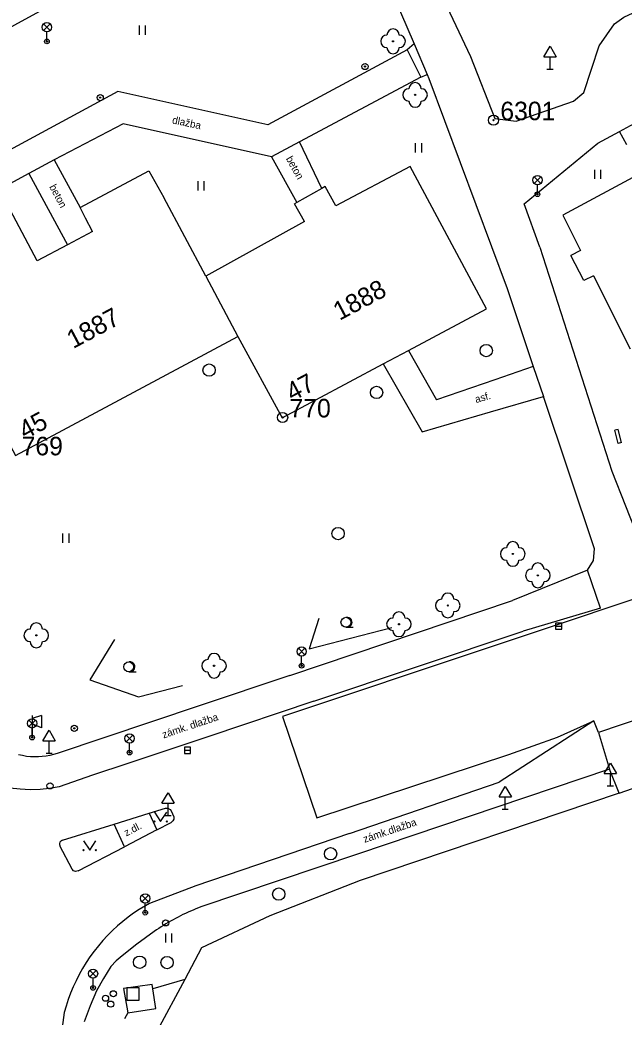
# Model space of a CAD drawing. Extents: x -493753 to -49290, y -1127285 to -112654.
# Drawn here: x -493520.4 to -493471.4, y -1126787.7 to -1126707 of the extents above; entities that cross this region are included whole.
import ezdxf

# ---------------------------------------------------------------- set-up
doc = ezdxf.new("R2010")
doc.units = 0
for name, color, linetype in [('Vrstva 10', 7, 'Continuous'), ('Vrstva 11', 7, 'Continuous'), ('Vrstva 21', 7, 'Continuous'), ('Vrstva 22', 7, 'Continuous'), ('Vrstva 24', 7, 'Continuous'), ('Vrstva 25', 7, 'Continuous'), ('Vrstva 26', 7, 'Continuous'), ('Vrstva 27', 7, 'Continuous'), ('Vrstva 28', 7, 'Continuous'), ('Vrstva 31', 7, 'Continuous'), ('Vrstva 33', 7, 'Continuous'), ('Vrstva 34', 7, 'Continuous'), ('Vrstva 36', 7, 'Continuous'), ('Vrstva 40', 7, 'Continuous'), ('Vrstva 43', 7, 'Continuous'), ('Vrstva 44', 7, 'Continuous'), ('Vrstva 5', 7, 'Continuous'), ('Vrstva 63', 7, 'Continuous'), ('Vrstva 7', 7, 'Continuous')]:
    doc.layers.add(name, color=color, linetype=linetype)

msp = doc.modelspace()

# ---------------------------------------------------------------- linework, layer by layer
at = {"layer": 'Vrstva 10'}
for p, q in [((-493487.23, -1126711.73), (-493480.88, -1126728.75)), ((-493478.24, -1126725.38), (-493472.4, -1126743.52)), ((-493488.89, -1126733.75), (-493486.62, -1126737.75)), ((-493490.93, -1126734.83), (-493487.79, -1126740.36)), ((-493478.77, -1126735.06), (-493481.89, -1126736.13)), ((-493478.77, -1126735.06), (-493477.95, -1126737.49)), ((-493481.89, -1126736.13), (-493486.62, -1126737.75)), ((-493473.82, -1126749.82), (-493477.95, -1126737.49)), ((-493487.79, -1126740.36), (-493482.23, -1126738.72)), ((-493472.4, -1126743.52), (-493470.2, -1126749.16)), ((-493473.9, -1126750.78), (-493473.82, -1126749.82)), ((-493474.37, -1126751.56), (-493473.9, -1126750.78)), ((-493474.37, -1126751.56), (-493480.46, -1126754)), ((-493473.33, -1126754.64), (-493474.37, -1126751.56)), ((-493498.51, -1126760.07), (-493480.46, -1126754)), ((-493473.33, -1126754.64), (-493479.59, -1126756.48)), ((-493496.57, -1126762.17), (-493479.59, -1126756.48)), ((-493498.51, -1126760.07), (-493505.86, -1126762.54)), ((-493505.86, -1126762.54), (-493517.37, -1126766.39)), ((-493496.57, -1126762.17), (-493505.07, -1126765.01)), ((-493505.07, -1126765.01), (-493511.65, -1126767.21)), ((-493520.18, -1126766.57), (-493520.5, -1126766.5)), ((-493519.86, -1126766.63), (-493520.18, -1126766.57)), ((-493519.54, -1126766.66), (-493519.86, -1126766.63)), ((-493519.21, -1126766.68), (-493519.54, -1126766.66)), ((-493518.58, -1126766.65), (-493518.89, -1126766.68)), ((-493518.26, -1126766.61), (-493518.58, -1126766.65)), ((-493517.96, -1126766.56), (-493518.26, -1126766.61)), ((-493517.66, -1126766.48), (-493517.96, -1126766.56)), ((-493517.37, -1126766.39), (-493517.66, -1126766.48)), ((-493518.89, -1126766.68), (-493519.21, -1126766.68)), ((-493511.65, -1126767.21), (-493514.5, -1126768.16)), ((-493514.5, -1126768.16), (-493517.22, -1126769.1)), ((-493472.59, -1126767.67), (-493493.01, -1126774.55)), ((-493471.8, -1126769.6), (-493472.59, -1126767.67)), ((-493493.66, -1126772.88), (-493481.54, -1126768.71)), ((-493520.38, -1126769.3), (-493521.21, -1126769.2)), ((-493519.56, -1126769.34), (-493520.38, -1126769.3)), ((-493518.76, -1126769.31), (-493519.56, -1126769.34)), ((-493517.98, -1126769.23), (-493518.76, -1126769.31)), ((-493517.22, -1126769.1), (-493517.98, -1126769.23)), ((-493512.75, -1126772.13), (-493509.9, -1126771.23)), ((-493509.9, -1126771.23), (-493509.28, -1126772.58)), ((-493516.95, -1126773.43), (-493512.75, -1126772.13)), ((-493511.92, -1126773.95), (-493512.75, -1126772.13)), ((-493509.28, -1126772.58), (-493508.13, -1126771.99)), ((-493509.28, -1126772.58), (-493511.92, -1126773.95)), ((-493493.66, -1126772.88), (-493506.13, -1126777.11)), ((-493517.15, -1126773.59), (-493517.19, -1126773.69)), ((-493517.12, -1126773.54), (-493517.15, -1126773.59)), ((-493517.08, -1126773.49), (-493517.12, -1126773.54)), ((-493517.03, -1126773.46), (-493517.08, -1126773.49)), ((-493516.95, -1126773.43), (-493517.03, -1126773.46)), ((-493515.68, -1126775.9), (-493511.92, -1126773.95)), ((-493493.01, -1126774.55), (-493505.71, -1126778.83)), ((-493506.13, -1126777.11), (-493509.89, -1126778.54)), ((-493509.89, -1126778.54), (-493510.72, -1126779.03)), ((-493511.17, -1126779.33), (-493511.62, -1126779.66)), ((-493510.72, -1126779.03), (-493511.17, -1126779.33)), ((-493507.37, -1126779.54), (-493507.57, -1126779.65)), ((-493507.17, -1126779.45), (-493507.37, -1126779.54)), ((-493506.96, -1126779.35), (-493507.17, -1126779.45)), ((-493506.76, -1126779.25), (-493506.96, -1126779.35)), ((-493506.55, -1126779.16), (-493506.76, -1126779.25)), ((-493506.34, -1126779.08), (-493506.55, -1126779.16)), ((-493506.13, -1126778.99), (-493506.34, -1126779.08)), ((-493505.92, -1126778.91), (-493506.13, -1126778.99)), ((-493505.71, -1126778.83), (-493505.92, -1126778.91)), ((-493512.47, -1126780.36), (-493512.88, -1126780.74)), ((-493512.05, -1126780), (-493512.47, -1126780.36)), ((-493511.62, -1126779.66), (-493512.05, -1126780)), ((-493508.75, -1126780.32), (-493508.94, -1126780.44)), ((-493508.56, -1126780.2), (-493508.75, -1126780.32)), ((-493508.36, -1126780.08), (-493508.56, -1126780.2)), ((-493508.17, -1126779.97), (-493508.36, -1126780.08)), ((-493507.97, -1126779.86), (-493508.17, -1126779.97)), ((-493507.77, -1126779.75), (-493507.97, -1126779.86)), ((-493507.57, -1126779.65), (-493507.77, -1126779.75)), ((-493513.28, -1126781.13), (-493513.66, -1126781.54)), ((-493512.88, -1126780.74), (-493513.28, -1126781.13)), ((-493509.32, -1126780.69), (-493509.5, -1126780.82)), ((-493509.13, -1126780.56), (-493509.32, -1126780.69)), ((-493508.94, -1126780.44), (-493509.13, -1126780.56)), ((-493514.03, -1126781.97), (-493514.37, -1126782.41)), ((-493513.66, -1126781.54), (-493514.03, -1126781.97)), ((-493514.37, -1126782.41), (-493514.71, -1126782.86)), ((-493515.02, -1126783.33), (-493515.31, -1126783.81)), ((-493514.71, -1126782.86), (-493515.02, -1126783.33)), ((-493515.59, -1126784.3), (-493515.84, -1126784.8)), ((-493515.31, -1126783.81), (-493515.59, -1126784.3)), ((-493515.84, -1126784.8), (-493516.08, -1126785.3)), ((-493509.67, -1126785.1), (-493511.98, -1126785.44)), ((-493509.62, -1126785.45), (-493509.67, -1126785.1)), ((-493507.02, -1126784.69), (-493509.62, -1126785.45)), ((-493516.29, -1126785.82), (-493516.48, -1126786.33)), ((-493516.08, -1126785.3), (-493516.29, -1126785.82)), ((-493511.98, -1126785.44), (-493511.65, -1126787.41)), ((-493516.48, -1126786.33), (-493516.65, -1126786.86)), ((-493516.8, -1126787.38), (-493517.58, -1126792.93)), ((-493516.65, -1126786.86), (-493516.8, -1126787.38)), ((-493511.65, -1126787.41), (-493511.91, -1126787.89))]:
    msp.add_line(p, q, dxfattribs=at)
for points in [[(-493487.92, -1126701.37), (-493483.85, -1126709.95), (-493481.88, -1126714.98), (-493480.16, -1126715.18), (-493475.5, -1126713.56), (-493474.68, -1126712.87), (-493473.44, -1126709.09), (-493472.18, -1126707.29), (-493471.42, -1126706.76), (-493440.27, -1126692.36), (-493438.31, -1126692.68), (-493435.08, -1126694.6), (-493433.5, -1126697.3)], [(-493536.48, -1126715.91), (-493512.82, -1126703), (-493510.426, -1126701.705)], [(-493491.07, -1126702.77), (-493488.44, -1126708.93)], [(-493488.44, -1126708.93), (-493488.99, -1126709.41)], [(-493488.44, -1126708.93), (-493487.37, -1126711.41)], [(-493471.77, -1126716.02), (-493469.39, -1126714.74), (-493469.73, -1126713.78), (-493462.97, -1126710.3), (-493462.32, -1126711.27), (-493456.95, -1126708.67)], [(-493488.99, -1126709.41), (-493500.28, -1126715.49), (-493512.45, -1126712.78), (-493531.34, -1126722.98)], [(-493487.89, -1126711.62), (-493497.72, -1126716.87)], [(-493487.89, -1126711.62), (-493487.37, -1126711.41)], [(-493487.37, -1126711.41), (-493487.23, -1126711.73)], [(-493500, -1126718.08), (-493512.03, -1126715.39), (-493517.6, -1126718.33)], [(-493478.24, -1126725.38), (-493479.51, -1126721.87), (-493473.55, -1126716.97), (-493471.77, -1126716.02)], [(-493471.2, -1126717.09), (-493471.77, -1126716.02)], [(-493495.91, -1126720.63), (-493497.72, -1126716.87)], [(-493500, -1126718.08), (-493497.94, -1126721.76)], [(-493517.6, -1126718.33), (-493515.51, -1126722.18)], [(-493519.67, -1126719.43), (-493530.21, -1126725.14)], [(-493519.67, -1126719.43), (-493516.53, -1126725.2)], [(-493480.88, -1126728.75), (-493478.77, -1126735.06)], [(-493482.23, -1126738.72), (-493477.95, -1126737.49)], [(-493422.24, -1126749.32), (-493422.79, -1126747.59), (-493426.79, -1126748.94), (-493449.85, -1126756.72), (-493473.49, -1126764.7), (-493473.85, -1126763.75), (-493481.54, -1126768.71)], [(-493509.9, -1126771.23), (-493508.58, -1126770.84), (-493508.39, -1126770.84), (-493508.21, -1126770.93), (-493508.12, -1126771.03), (-493507.91, -1126771.52), (-493507.92, -1126771.72), (-493507.99, -1126771.85), (-493508.13, -1126771.99)], [(-493517.19, -1126773.69), (-493517.19, -1126773.75), (-493517.14, -1126773.89)], [(-493515.68, -1126775.9), (-493515.87, -1126775.95), (-493516.05, -1126775.89), (-493516.16, -1126775.76), (-493517.14, -1126773.89)], [(-493509.5, -1126780.82), (-493510.92, -1126781.84), (-493512.11, -1126782.78), (-493512.58, -1126783.2), (-493513.01, -1126783.66)], [(-493513.01, -1126783.66), (-493513.62, -1126784.62), (-493514.17, -1126785.63), (-493514.69, -1126786.84), (-493515.19, -1126788.13)]]:
    msp.add_lwpolyline(points, dxfattribs=at)
at = {"layer": 'Vrstva 11'}
for p, q in [((-493497.72, -1126716.87), (-493500, -1126718.08)), ((-493517.6, -1126718.33), (-493519.67, -1126719.43)), ((-493473.49, -1126764.7), (-493472.59, -1126767.67)), ((-493509.38, -1126787.06), (-493509.62, -1126785.45)), ((-493511.65, -1126787.41), (-493509.38, -1126787.06))]:
    msp.add_line(p, q, dxfattribs=at)
for points in [[(-493189.64, -1126659.3), (-493209.67, -1126666.01), (-493225.48, -1126671.35), (-493259.89, -1126682.92), (-493292.6, -1126693.86), (-493334.36, -1126707.98), (-493386.3, -1126725.37), (-493427.21, -1126739.01), (-493434.14, -1126741.64), (-493465.58, -1126752.22), (-493499.11, -1126763.41), (-493496.32, -1126771.61)], [(-493488.99, -1126709.41), (-493487.89, -1126711.62)], [(-493496.32, -1126771.61), (-493480.74, -1126766.47), (-493476.8, -1126765.08), (-493473.85, -1126763.75)]]:
    msp.add_lwpolyline(points, dxfattribs=at)
at = {"layer": 'Vrstva 21'}
for points in [[(-493496.16, -1126755.47), (-493496.94, -1126757.92), (-493490.23, -1126756.19)], [(-493512.73, -1126757.16), (-493514.73, -1126760.44), (-493510.78, -1126761.82), (-493507.21, -1126760.9)]]:
    msp.add_lwpolyline(points, dxfattribs=at)
at = {"layer": 'Vrstva 22'}
for centre in [(-493490.14, -1126708.72), (-493488.35, -1126713.06), (-493480.43, -1126750.24), (-493478.4, -1126751.97), (-493485.7, -1126754.41), (-493489.66, -1126755.93), (-493519.06, -1126756.83), (-493504.65, -1126759.29)]:
    msp.add_circle(centre, 0.05, dxfattribs=at)
for centre, start, end in [((-493490.64, -1126708.72), 90, 270), ((-493490.14, -1126708.22), 360, 180), ((-493489.64, -1126708.72), 270, 90), ((-493490.14, -1126709.22), 180, 0), ((-493488.35, -1126712.56), 360, 180), ((-493488.85, -1126713.06), 90, 270), ((-493487.85, -1126713.06), 270, 90), ((-493488.35, -1126713.56), 180, 0), ((-493480.43, -1126749.74), 360, 180), ((-493480.93, -1126750.24), 90, 270), ((-493479.93, -1126750.24), 270, 90), ((-493480.43, -1126750.74), 180, 0), ((-493478.4, -1126751.47), 360, 180), ((-493478.9, -1126751.97), 90, 270), ((-493477.9, -1126751.97), 270, 90), ((-493478.4, -1126752.47), 180, 0), ((-493485.7, -1126753.91), 360, 180), ((-493486.2, -1126754.41), 90, 270), ((-493485.2, -1126754.41), 270, 90), ((-493489.66, -1126755.43), 360, 180), ((-493485.7, -1126754.91), 180, 0), ((-493519.06, -1126756.33), 360, 180), ((-493490.16, -1126755.93), 90, 270), ((-493489.16, -1126755.93), 270, 90), ((-493519.56, -1126756.83), 90, 270), ((-493518.56, -1126756.83), 270, 90), ((-493489.66, -1126756.43), 180, 0), ((-493519.06, -1126757.33), 180, 0), ((-493504.65, -1126758.79), 360, 180), ((-493505.15, -1126759.29), 90, 270), ((-493504.15, -1126759.29), 270, 90), ((-493504.65, -1126759.79), 180, 0)]:
    msp.add_arc(centre, 0.5, start, end, dxfattribs=at)
at = {"layer": 'Vrstva 24'}
for p, q in [((-493471.89, -1126740.16), (-493472.15, -1126740.22)), ((-493471.88, -1126741.28), (-493472.15, -1126740.22)), ((-493471.62, -1126741.22), (-493471.89, -1126740.16)), ((-493471.62, -1126741.22), (-493471.88, -1126741.28))]:
    msp.add_line(p, q, dxfattribs=at)
at = {"layer": 'Vrstva 25'}
for centre, radius in [((-493492.41, -1126710.76), 0.25), ((-493492.41, -1126710.76), 0.05), ((-493513.88, -1126713.28), 0.25), ((-493513.88, -1126713.28), 0.05), ((-493515.98, -1126764.36), 0.25), ((-493515.98, -1126764.36), 0.05)]:
    msp.add_circle(centre, radius, dxfattribs=at)
at = {"layer": 'Vrstva 26'}
msp.add_lwpolyline([(-493511.71, -1126786.37), (-493510.71, -1126786.37), (-493510.71, -1126785.37), (-493511.71, -1126785.37)], close=True, dxfattribs=at)
at = {"layer": 'Vrstva 27'}
for p, q in [((-493476.96, -1126756.09), (-493476.46, -1126756.09)), ((-493507.06, -1126766.14), (-493506.56, -1126766.14))]:
    msp.add_line(p, q, dxfattribs=at)
for points in [[(-493476.96, -1126756.34), (-493476.46, -1126756.34), (-493476.46, -1126755.84), (-493476.96, -1126755.84)], [(-493507.06, -1126766.39), (-493506.56, -1126766.39), (-493506.56, -1126765.89), (-493507.06, -1126765.89)]]:
    msp.add_lwpolyline(points, close=True, dxfattribs=at)
for centre in [(-493482.58, -1126733.77), (-493505.05, -1126735.35), (-493491.47, -1126737.16), (-493494.6, -1126748.59), (-493495.2, -1126774.52), (-493499.41, -1126777.79), (-493510.68, -1126783.31), (-493508.46, -1126783.33)]:
    msp.add_circle(centre, 0.5, dxfattribs=at)
at = {"layer": 'Vrstva 28'}
for centre in [(-493513.45, -1126786.22), (-493512.81, -1126785.86), (-493513.03, -1126786.7)]:
    msp.add_circle(centre, 0.25, dxfattribs=at)
at = {"layer": 'Vrstva 31'}
for centre in [(-493517.95, -1126769.02), (-493508.58, -1126780.12)]:
    msp.add_circle(centre, 0.25, dxfattribs=at)
at = {"layer": 'Vrstva 33'}
for p, q in [((-493518.465, -1126707.315), (-493517.935, -1126707.845)), ((-493518.465, -1126707.845), (-493517.935, -1126707.315)), ((-493518.2, -1126708.73), (-493518.2, -1126707.955)), ((-493478.695, -1126719.695), (-493478.165, -1126720.225)), ((-493478.695, -1126720.225), (-493478.165, -1126719.695)), ((-493478.43, -1126721.11), (-493478.43, -1126720.335)), ((-493497.815, -1126757.875), (-493497.285, -1126758.405)), ((-493497.815, -1126758.405), (-493497.285, -1126757.875)), ((-493497.55, -1126759.29), (-493497.55, -1126758.515)), ((-493519.4, -1126763.31), (-493519.4, -1126765.06)), ((-493518.65, -1126763.31), (-493519.4, -1126763.56)), ((-493518.65, -1126763.31), (-493518.65, -1126764.31)), ((-493519.665, -1126763.695), (-493519.135, -1126764.225)), ((-493519.665, -1126764.225), (-493519.135, -1126763.695)), ((-493518.65, -1126764.31), (-493519.4, -1126764.01)), ((-493519.4, -1126765.11), (-493519.4, -1126764.335)), ((-493511.765, -1126764.915), (-493511.235, -1126765.445)), ((-493511.765, -1126765.445), (-493511.235, -1126764.915)), ((-493511.5, -1126766.33), (-493511.5, -1126765.555)), ((-493510.495, -1126777.875), (-493509.965, -1126778.405)), ((-493510.495, -1126778.405), (-493509.965, -1126777.875)), ((-493510.23, -1126779.29), (-493510.23, -1126778.515)), ((-493514.725, -1126783.965), (-493514.195, -1126784.495)), ((-493514.725, -1126784.495), (-493514.195, -1126783.965)), ((-493514.46, -1126785.38), (-493514.46, -1126784.605))]:
    msp.add_line(p, q, dxfattribs=at)
for centre, radius in [((-493518.2, -1126707.58), 0.375), ((-493518.2, -1126708.73), 0.19), ((-493518.2, -1126708.73), 0.05), ((-493478.43, -1126719.96), 0.375), ((-493478.43, -1126721.11), 0.19), ((-493478.43, -1126721.11), 0.05), ((-493497.55, -1126758.14), 0.375), ((-493497.55, -1126759.29), 0.19), ((-493497.55, -1126759.29), 0.05), ((-493519.4, -1126763.96), 0.375), ((-493519.4, -1126765.11), 0.19), ((-493511.5, -1126765.18), 0.375), ((-493519.4, -1126765.11), 0.05), ((-493511.5, -1126766.33), 0.19), ((-493511.5, -1126766.33), 0.05), ((-493510.23, -1126778.14), 0.375), ((-493510.23, -1126779.29), 0.19), ((-493510.23, -1126779.29), 0.05), ((-493514.46, -1126784.23), 0.375), ((-493514.46, -1126785.38), 0.19), ((-493514.46, -1126785.38), 0.05)]:
    msp.add_circle(centre, radius, dxfattribs=at)
at = {"layer": 'Vrstva 34'}
for p, q in [((-493477.91, -1126709.97), (-493477.41, -1126709.12)), ((-493477.41, -1126709.12), (-493476.91, -1126709.97)), ((-493477.91, -1126709.97), (-493476.91, -1126709.97)), ((-493477.41, -1126710.97), (-493477.41, -1126709.97)), ((-493477.66, -1126710.97), (-493477.16, -1126710.97)), ((-493518.52, -1126765.36), (-493518.02, -1126764.51)), ((-493518.02, -1126764.51), (-493517.52, -1126765.36)), ((-493518.52, -1126765.36), (-493517.52, -1126765.36)), ((-493518.02, -1126766.36), (-493518.02, -1126765.36)), ((-493518.27, -1126766.36), (-493517.77, -1126766.36)), ((-493473.02, -1126768.03), (-493472.52, -1126767.18)), ((-493472.52, -1126767.18), (-493472.02, -1126768.03)), ((-493473.02, -1126768.03), (-493472.02, -1126768.03)), ((-493472.52, -1126769.03), (-493472.52, -1126768.03)), ((-493481.55, -1126769.91), (-493481.05, -1126769.06)), ((-493481.05, -1126769.06), (-493480.55, -1126769.91)), ((-493472.77, -1126769.03), (-493472.27, -1126769.03)), ((-493508.88, -1126770.43), (-493508.38, -1126769.58)), ((-493508.38, -1126769.58), (-493507.88, -1126770.43)), ((-493508.88, -1126770.43), (-493507.88, -1126770.43)), ((-493508.38, -1126771.43), (-493508.38, -1126770.43)), ((-493481.55, -1126769.91), (-493480.55, -1126769.91)), ((-493481.05, -1126770.91), (-493481.05, -1126769.91)), ((-493508.63, -1126771.43), (-493508.13, -1126771.43)), ((-493481.3, -1126770.91), (-493480.8, -1126770.91))]:
    msp.add_line(p, q, dxfattribs=at)
at = {"layer": 'Vrstva 36'}
for p, q in [((-493510.7, -1126708.19), (-493510.7, -1126707.44)), ((-493510.2, -1126708.19), (-493510.2, -1126707.44)), ((-493488.31, -1126717.72), (-493488.31, -1126716.97)), ((-493487.81, -1126717.72), (-493487.81, -1126716.97)), ((-493473.79, -1126719.87), (-493473.79, -1126719.12)), ((-493473.29, -1126719.87), (-493473.29, -1126719.12)), ((-493505.95, -1126720.79), (-493505.95, -1126720.04)), ((-493505.45, -1126720.79), (-493505.45, -1126720.04)), ((-493516.9, -1126749.34), (-493516.9, -1126748.59)), ((-493516.4, -1126749.34), (-493516.4, -1126748.59)), ((-493493.96, -1126756.17), (-493493.86, -1126756.17)), ((-493493.86, -1126756.17), (-493493.36, -1126756.17)), ((-493511.57, -1126759.78), (-493511.47, -1126759.78)), ((-493511.47, -1126759.78), (-493510.97, -1126759.78)), ((-493509.48, -1126771.16), (-493508.98, -1126771.91)), ((-493508.98, -1126771.91), (-493508.48, -1126771.16)), ((-493515.23, -1126773.48), (-493514.73, -1126774.23)), ((-493514.73, -1126774.23), (-493514.23, -1126773.48)), ((-493508.57, -1126781.72), (-493508.57, -1126780.97)), ((-493508.07, -1126781.72), (-493508.07, -1126780.97))]:
    msp.add_line(p, q, dxfattribs=at)
for centre, radius in [((-493493.96, -1126755.77), 0.4), ((-493511.57, -1126759.38), 0.4), ((-493509.48, -1126771.91), 0.05), ((-493508.48, -1126771.91), 0.05), ((-493515.23, -1126774.23), 0.05), ((-493514.23, -1126774.23), 0.05)]:
    msp.add_circle(centre, radius, dxfattribs=at)
for centre in [(-493493.86, -1126755.77), (-493511.47, -1126759.38)]:
    msp.add_arc(centre, 0.4, 259.69515, 97.18076, dxfattribs=at)
at = {"layer": 'Vrstva 5'}
for p, q in [((-493488.74, -1126718.87), (-493494.78, -1126722.03)), ((-493482.57, -1126730.38), (-493488.74, -1126718.87)), ((-493515.51, -1126722.18), (-493509.94, -1126719.22)), ((-493509.94, -1126719.22), (-493508.73, -1126721.36)), ((-493470.01, -1126719.38), (-493476.37, -1126722.8)), ((-493494.78, -1126722.03), (-493495.65, -1126720.49)), ((-493505.32, -1126727.75), (-493508.73, -1126721.36)), ((-493515.06, -1126723.03), (-493515.51, -1126722.18)), ((-493497.33, -1126723.31), (-493498.13, -1126721.87)), ((-493518.98, -1126726.51), (-493521.19, -1126722.37)), ((-493514.5, -1126724.12), (-493515.06, -1126723.03)), ((-493476.37, -1126722.8), (-493474.93, -1126725.67)), ((-493497.33, -1126723.31), (-493505.32, -1126727.75)), ((-493474.93, -1126725.67), (-493475.72, -1126726.07)), ((-493474.67, -1126728.09), (-493475.72, -1126726.07)), ((-493505.32, -1126727.75), (-493502.71, -1126732.63)), ((-493473.9, -1126727.7), (-493474.67, -1126728.09)), ((-493473.9, -1126727.7), (-493470.92, -1126733.62))]:
    msp.add_line(p, q, dxfattribs=at)
for points in [[(-493495.65, -1126720.49), (-493495.91, -1126720.63), (-493497.94, -1126721.76), (-493498.13, -1126721.87)], [(-493514.5, -1126724.12), (-493516.53, -1126725.2), (-493518.98, -1126726.51)], [(-493529.12, -1126726.6), (-493520.75, -1126742.26), (-493502.71, -1126732.63)], [(-493502.71, -1126732.63), (-493499.14, -1126739.21), (-493490.93, -1126734.83), (-493488.89, -1126733.75), (-493482.57, -1126730.38)]]:
    msp.add_lwpolyline(points, dxfattribs=at)
at = {"layer": 'Vrstva 63'}
for centre, radius in [((-493482, -1126715.11), 0.412), ((-493482, -1126715.11), 0.05), ((-493499.09, -1126739.18), 0.412), ((-493499.09, -1126739.18), 0.05)]:
    msp.add_circle(centre, radius, dxfattribs=at)
at = {"layer": 'Vrstva 7'}
for p, q in [((-493471.8, -1126769.6), (-493451.87, -1126762.7)), ((-493471.8, -1126769.6), (-493492.8, -1126776.69)), ((-493492.8, -1126776.69), (-493500.13, -1126779.54)), ((-493500.13, -1126779.54), (-493505.66, -1126782.13))]:
    msp.add_line(p, q, dxfattribs=at)
msp.add_lwpolyline([(-493505.66, -1126782.13), (-493507.02, -1126784.69), (-493509.25, -1126788.87)], dxfattribs=at)

# ---------------------------------------------------------------- texts
at = {"layer": 'Vrstva 40'}
for s, rotation, p in [('dlažba', 348.27919, (-493508.085, -1126715.363)), ('beton', 299.26568, (-493498.847, -1126718.221)), ('beton', 298.08326, (-493518.024, -1126720.502)), ('asf.', 15.98429, (-493483.405, -1126738.021)), ('zámk. dlažba', 18.48718, (-493508.742, -1126765.183)), ('z.dl.', 27.33159, (-493511.763, -1126773.124)), ('zámk.dlažba', 18.61994, (-493492.446, -1126773.641))]:
    msp.add_text(s, height=0.6, rotation=rotation, dxfattribs=at).set_placement(p)
at = {"layer": 'Vrstva 43'}
for s, rotation, p in [('1888', 28.05274, (-493494.478, -1126731.363)), ('1887', 28.09391, (-493516.073, -1126733.647))]:
    msp.add_text(s, height=1.5, rotation=rotation, dxfattribs=at).set_placement(p)
at = {"layer": 'Vrstva 44'}
for s, rotation, p in [('47', 28.05274, (-493498.308, -1126737.92)), ('45', 28.09391, (-493519.972, -1126740.998))]:
    msp.add_text(s, height=1.5, rotation=rotation, dxfattribs=at).set_placement(p)
at = {"layer": 'Vrstva 63'}
for s, p in [(' 6301', (-493482, -1126715.11)), (' 770', (-493499.09, -1126739.18)), (' 769', (-493520.81, -1126742.25))]:
    msp.add_text(s, height=1.5, dxfattribs=at).set_placement(p)

doc.saveas('drawing.dxf')
